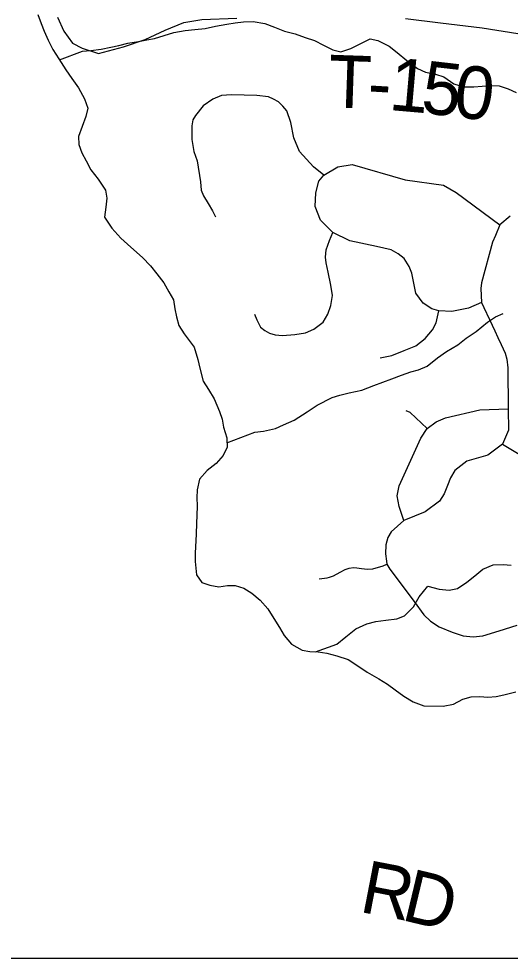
# Model space of a CAD drawing. Extents: x 0 to 34, y 0 to 22.
# Drawn here: x 6.267 to 6.532, y 14.1 to 14.607 of the extents above; entities that cross this region are included whole.
import ezdxf

# ---------------------------------------------------------------- set-up
doc = ezdxf.new("R2010")
doc.units = 0
for name, color, linetype in [('GM_X_Corporation', 7, 'Continuous'), ('GM_X_County_Road_Text', 7, 'Continuous'), ('GM_X_Minor_River', 7, 'Continuous'), ('GM_X_Township_Road', 7, 'Continuous'), ('GM_X_Township_Road_Text', 7, 'Continuous'), ('SH_Cut_Line', 7, 'Continuous'), ('SH_Data', 7, 'Continuous')]:
    doc.layers.add(name, color=color, linetype=linetype)

msp = doc.modelspace()

# ---------------------------------------------------------------- linework, layer by layer
at = {"layer": 'GM_X_Corporation'}
msp.add_lwpolyline([(5.4847402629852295, 14.1), (8.312967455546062, 14.1)], dxfattribs=at)
at = {"layer": 'GM_X_Minor_River'}
for points in [[(6.276846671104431, 14.609083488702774), (6.278666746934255, 14.604296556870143), (6.280306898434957, 14.600084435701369), (6.282317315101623, 14.595294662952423), (6.284894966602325, 14.590305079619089), (6.288229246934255, 14.585111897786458), (6.2919337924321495, 14.579342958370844), (6.2950843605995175, 14.574532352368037), (6.2988021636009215, 14.56952382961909), (6.301933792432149, 14.563573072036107), (6.303751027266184, 14.558597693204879), (6.302723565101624, 14.554051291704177), (6.30073398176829, 14.548760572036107), (6.298740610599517, 14.543280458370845), (6.298857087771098, 14.538903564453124), (6.300493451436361, 14.534502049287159), (6.3028902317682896, 14.530085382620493), (6.305469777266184, 14.525286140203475), (6.3093779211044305, 14.520272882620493), (6.313269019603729, 14.514309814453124), (6.313959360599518, 14.510113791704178), (6.3134953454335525, 14.505177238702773), (6.312836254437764, 14.499863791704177), (6.316727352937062, 14.493899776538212), (6.321578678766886, 14.488489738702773), (6.327010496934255, 14.483640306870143), (6.333188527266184, 14.478017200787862), (6.3376762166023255, 14.47356454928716), (6.341022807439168, 14.469131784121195), (6.3447425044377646, 14.46431265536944), (6.3475133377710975, 14.45950962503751), (6.349910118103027, 14.455092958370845), (6.350780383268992, 14.450323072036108), (6.351657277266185, 14.445932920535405), (6.352910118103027, 14.441346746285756), (6.355687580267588, 14.436924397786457), (6.361076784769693, 14.429602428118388), (6.363055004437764, 14.422912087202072), (6.364118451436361, 14.418328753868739), (6.366090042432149, 14.411257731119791), (6.368866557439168, 14.40683443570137), (6.372014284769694, 14.40183443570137), (6.374750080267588, 14.39493954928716), (6.376199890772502, 14.390729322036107), (6.376889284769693, 14.386534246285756), (6.378694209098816, 14.380796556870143), (6.378987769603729, 14.37565640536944), (6.376820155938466, 14.371129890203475), (6.372946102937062, 14.366823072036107), (6.368130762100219, 14.363103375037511), (6.3640597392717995, 14.358420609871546), (6.362823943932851, 14.352735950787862), (6.362559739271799, 14.34836568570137), (6.362676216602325, 14.343989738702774), (6.3625890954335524, 14.338856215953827), (6.362328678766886, 14.334676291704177), (6.362230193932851, 14.32878140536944), (6.3616771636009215, 14.318520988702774), (6.361600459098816, 14.313957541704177), (6.362431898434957, 14.30690640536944), (6.365212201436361, 14.30267345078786), (6.369560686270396, 14.301266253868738), (6.374487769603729, 14.300418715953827), (6.379061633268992, 14.301099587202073), (6.3832425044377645, 14.301025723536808), (6.387970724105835, 14.299611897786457), (6.39229648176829, 14.296874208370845), (6.396797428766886, 14.293181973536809), (6.400900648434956, 14.288545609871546), (6.404045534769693, 14.283354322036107), (6.407192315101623, 14.278354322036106), (6.409783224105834, 14.274124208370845), (6.413696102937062, 14.269491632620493), (6.419342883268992, 14.266159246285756), (6.423514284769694, 14.265515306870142), (6.4280711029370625, 14.265246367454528), (6.432623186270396, 14.264595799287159), (6.438111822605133, 14.263167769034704), (6.444161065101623, 14.26116019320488), (6.449424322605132, 14.257645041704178), (6.4545010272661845, 14.254323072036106), (6.460714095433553, 14.250790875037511), (6.465417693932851, 14.247855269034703), (6.46954648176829, 14.244739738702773), (6.474242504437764, 14.241424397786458), (6.479322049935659, 14.238291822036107), (6.4849887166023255, 14.23610148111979), (6.495440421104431, 14.235917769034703), (6.5009707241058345, 14.236962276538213), (6.50614970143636, 14.23972458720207), (6.510542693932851, 14.240979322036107), (6.515300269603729, 14.241276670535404)], [(6.288478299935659, 14.584723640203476), (6.300844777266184, 14.589266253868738), (6.305415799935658, 14.589756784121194), (6.310939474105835, 14.590420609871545), (6.316279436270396, 14.59146890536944), (6.320476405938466, 14.592345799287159), (6.325439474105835, 14.593590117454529), (6.3311601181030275, 14.594631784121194), (6.335547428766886, 14.595505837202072), (6.3397406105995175, 14.596193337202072), (6.344900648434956, 14.59781454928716), (6.350250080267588, 14.599432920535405), (6.356350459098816, 14.600467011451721), (6.361491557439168, 14.60094712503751), (6.367014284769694, 14.601611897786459), (6.372737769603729, 14.602842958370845), (6.378838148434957, 14.603877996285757), (6.3832216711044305, 14.604561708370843), (6.387795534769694, 14.60524257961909), (6.392930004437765, 14.605342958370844), (6.399184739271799, 14.60428329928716), (6.40447451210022, 14.602288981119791), (6.409949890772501, 14.600101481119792), (6.415628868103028, 14.598670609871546), (6.421108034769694, 14.596673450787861), (6.4260237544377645, 14.595065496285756), (6.430922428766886, 14.592507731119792), (6.43601523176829, 14.590136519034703), (6.4401771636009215, 14.588923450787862), (6.445719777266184, 14.59072837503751), (6.451472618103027, 14.593670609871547), (6.456074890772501, 14.59606265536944), (6.460239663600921, 14.59503898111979), (6.466272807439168, 14.592080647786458), (6.470586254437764, 14.588582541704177), (6.47583720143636, 14.584306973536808), (6.4816572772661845, 14.580020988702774), (6.485996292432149, 14.578043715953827), (6.491301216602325, 14.576999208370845), (6.495837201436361, 14.57539882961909), (6.501286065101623, 14.571690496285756), (6.506391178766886, 14.570079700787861), (6.512095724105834, 14.570170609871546), (6.516473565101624, 14.570474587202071), (6.520660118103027, 14.57078140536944), (6.525601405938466, 14.57069523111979), (6.530517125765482, 14.569087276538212), (6.5348551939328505, 14.567110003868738)], [(6.378854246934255, 14.37800204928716), (6.393950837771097, 14.383763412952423), (6.3985218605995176, 14.384253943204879), (6.405011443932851, 14.385852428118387), (6.409414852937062, 14.387676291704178), (6.415160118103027, 14.390238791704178), (6.422078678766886, 14.394681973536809), (6.427464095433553, 14.398392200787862), (6.4355152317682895, 14.40243576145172), (6.439718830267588, 14.403693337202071), (6.444681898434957, 14.40493765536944), (6.451552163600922, 14.406529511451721), (6.458055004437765, 14.408888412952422), (6.462838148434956, 14.410706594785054), (6.467811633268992, 14.412520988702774), (6.472977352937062, 14.414523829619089), (6.477950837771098, 14.416338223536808), (6.482150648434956, 14.41740640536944), (6.486746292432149, 14.419416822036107), (6.492334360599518, 14.42388462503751), (6.497333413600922, 14.42722079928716), (6.503287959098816, 14.430920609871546), (6.507910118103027, 14.434452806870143), (6.513294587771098, 14.438163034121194), (6.519462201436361, 14.44318954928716), (6.5236913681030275, 14.44596890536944), (6.527904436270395, 14.447796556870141)], [(6.426681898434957, 14.265328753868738), (6.438027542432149, 14.269446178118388), (6.443035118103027, 14.273352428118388), (6.448430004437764, 14.277632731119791), (6.454369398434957, 14.280381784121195), (6.459142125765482, 14.281629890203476), (6.464476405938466, 14.282297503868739), (6.470383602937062, 14.283145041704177), (6.474592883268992, 14.28478329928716), (6.4794271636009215, 14.289644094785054), (6.482557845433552, 14.294913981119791), (6.487218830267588, 14.300729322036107), (6.493272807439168, 14.299101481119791), (6.4987775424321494, 14.29862515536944), (6.503164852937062, 14.299499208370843), (6.508162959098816, 14.302835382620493), (6.512594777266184, 14.306371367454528), (6.516836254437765, 14.30991019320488), (6.522389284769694, 14.312286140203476), (6.527903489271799, 14.312379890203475), (6.532081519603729, 14.312116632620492)], [(6.515300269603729, 14.241276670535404), (6.51947451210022, 14.240823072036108), (6.524041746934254, 14.24112326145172), (6.528238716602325, 14.242001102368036), (6.534732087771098, 14.243788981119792)]]:
    msp.add_lwpolyline(points, dxfattribs=at)
at = {"layer": 'GM_X_Township_Road'}
for points in [[(6.2875019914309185, 14.607701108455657), (6.290813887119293, 14.60015455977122), (6.295539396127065, 14.593673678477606), (6.300802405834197, 14.59097693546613), (6.309576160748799, 14.588140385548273), (6.322985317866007, 14.591750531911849), (6.334719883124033, 14.59570556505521), (6.3454323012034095, 14.600620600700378), (6.35559792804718, 14.60487696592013), (6.365316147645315, 14.606495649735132), (6.384211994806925, 14.607172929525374)], [(6.475062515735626, 14.60691196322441), (6.494023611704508, 14.604671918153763), (6.516414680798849, 14.601984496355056), (6.535674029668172, 14.59884967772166), (6.557021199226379, 14.59601314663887), (6.56956354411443, 14.594670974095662), (6.580906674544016, 14.593623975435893), (6.591358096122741, 14.590787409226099), (6.600762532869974, 14.584965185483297), (6.624498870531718, 14.568545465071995), (6.649472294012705, 14.551579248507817)], [(6.431153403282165, 14.522498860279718), (6.425554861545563, 14.526941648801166), (6.417887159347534, 14.53527422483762), (6.414885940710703, 14.542609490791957), (6.413217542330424, 14.550777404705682), (6.411052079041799, 14.557112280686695), (6.409035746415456, 14.559628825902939), (6.406553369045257, 14.56191545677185), (6.403875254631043, 14.563409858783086), (6.401215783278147, 14.564779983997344), (6.394880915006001, 14.565447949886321), (6.388048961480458, 14.565615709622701), (6.381213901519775, 14.565780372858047), (6.375879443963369, 14.565447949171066), (6.371209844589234, 14.56344713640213), (6.366043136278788, 14.55978104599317), (6.36187685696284, 14.554611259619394), (6.3604383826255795, 14.552343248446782), (6.359876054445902, 14.549112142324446), (6.35987604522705, 14.541609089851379), (6.361044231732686, 14.53527422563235), (6.362681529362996, 14.530172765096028), (6.364542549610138, 14.518773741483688), (6.364927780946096, 14.514421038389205), (6.3661860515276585, 14.511230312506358), (6.368786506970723, 14.507095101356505), (6.371045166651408, 14.50325193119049), (6.372567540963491, 14.500005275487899)], [(6.516212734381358, 14.453741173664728), (6.509144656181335, 14.450621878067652), (6.50014409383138, 14.448965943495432), (6.493153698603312, 14.449189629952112), (6.489294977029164, 14.45030499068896), (6.484765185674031, 14.45329378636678), (6.480710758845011, 14.45881153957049), (6.478582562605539, 14.469604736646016), (6.477088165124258, 14.473227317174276), (6.4744100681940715, 14.47739983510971), (6.47125972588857, 14.480077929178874), (6.467447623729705, 14.482106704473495), (6.459537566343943, 14.483899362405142), (6.445205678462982, 14.48703415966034), (6.436006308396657, 14.491424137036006), (6.4292302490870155, 14.498079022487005), (6.426393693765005, 14.505544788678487), (6.426719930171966, 14.512939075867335), (6.428335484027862, 14.519280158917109), (6.431153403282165, 14.522498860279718), (6.438637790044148, 14.526891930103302), (6.44639872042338, 14.52823721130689), (6.474913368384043, 14.51987668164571), (6.4956640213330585, 14.517040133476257), (6.502533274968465, 14.51301053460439), (6.525952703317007, 14.495584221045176)], [(6.531644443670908, 14.500399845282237), (6.525952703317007, 14.495584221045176), (6.523607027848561, 14.489954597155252), (6.5221437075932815, 14.48627919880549), (6.516163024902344, 14.464360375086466), (6.515737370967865, 14.461349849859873), (6.516212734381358, 14.453741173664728), (6.51731254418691, 14.451059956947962), (6.5204256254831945, 14.444597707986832), (6.523308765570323, 14.438502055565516), (6.524918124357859, 14.43478006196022), (6.526695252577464, 14.431048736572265), (6.528901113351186, 14.426400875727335), (6.529795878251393, 14.423110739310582), (6.53029296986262, 14.418469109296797), (6.530522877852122, 14.39632659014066), (6.530644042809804, 14.38486851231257), (6.527431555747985, 14.377269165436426), (6.519493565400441, 14.371316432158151), (6.508296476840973, 14.368057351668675), (6.5017752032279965, 14.363095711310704), (6.499351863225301, 14.359240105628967), (6.497807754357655, 14.355014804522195), (6.496039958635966, 14.350525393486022), (6.493554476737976, 14.34665116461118), (6.485759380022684, 14.340841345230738), (6.474205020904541, 14.33610029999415), (6.467407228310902, 14.330041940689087), (6.465611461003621, 14.326963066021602), (6.464496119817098, 14.322980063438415), (6.464356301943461, 14.318145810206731), (6.464878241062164, 14.31417835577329), (6.465151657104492, 14.312606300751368), (6.4666678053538, 14.30995305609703), (6.479784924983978, 14.29252051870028), (6.485057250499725, 14.285284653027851), (6.488673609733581, 14.281885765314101), (6.493293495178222, 14.278791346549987), (6.500311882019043, 14.275870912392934), (6.506236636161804, 14.273866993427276), (6.511642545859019, 14.27338853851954), (6.516914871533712, 14.273866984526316), (6.525763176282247, 14.27656995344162), (6.535363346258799, 14.279754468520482)], [(6.393756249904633, 14.447390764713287), (6.395014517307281, 14.444398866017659), (6.396906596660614, 14.440459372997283), (6.399267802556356, 14.43857040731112), (6.401787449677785, 14.437153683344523), (6.404782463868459, 14.436364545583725), (6.408718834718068, 14.435892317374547), (6.415494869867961, 14.436523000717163), (6.421164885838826, 14.43746747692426), (6.425731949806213, 14.439356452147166), (6.430774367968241, 14.4431374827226), (6.43329401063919, 14.447390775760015), (6.434869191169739, 14.4521162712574), (6.435813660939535, 14.45747250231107), (6.434869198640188, 14.463145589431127), (6.433452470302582, 14.470076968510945), (6.432349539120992, 14.475116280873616), (6.432032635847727, 14.478111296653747), (6.4323495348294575, 14.482206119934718), (6.434083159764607, 14.487245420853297), (6.436006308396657, 14.491424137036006)], [(6.46141412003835, 14.423921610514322), (6.467792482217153, 14.425102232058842), (6.47448773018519, 14.427780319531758), (6.480788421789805, 14.430299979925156), (6.48567238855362, 14.434317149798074), (6.489689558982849, 14.438964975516), (6.491736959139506, 14.442823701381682), (6.493153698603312, 14.449189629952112)], [(6.474205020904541, 14.33610029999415), (6.471672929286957, 14.343665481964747), (6.470650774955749, 14.349357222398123), (6.47167292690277, 14.354760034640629), (6.483497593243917, 14.380596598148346), (6.486853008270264, 14.3857073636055), (6.491600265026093, 14.389392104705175), (6.496636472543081, 14.39154515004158), (6.515321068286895, 14.395925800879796), (6.530522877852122, 14.39632659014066)], [(6.486853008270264, 14.3857073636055), (6.4776567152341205, 14.394356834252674), (6.475466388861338, 14.395232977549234)], [(6.527431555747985, 14.377269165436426), (6.535495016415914, 14.372463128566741), (6.537914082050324, 14.371021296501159), (6.547380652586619, 14.368653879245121), (6.557437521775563, 14.367669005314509), (6.567867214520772, 14.36845502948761), (6.586986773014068, 14.371217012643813), (6.618365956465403, 14.375358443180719), (6.622703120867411, 14.375948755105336), (6.625698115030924, 14.376122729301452), (6.631576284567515, 14.375554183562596), (6.643211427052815, 14.37496389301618)], [(6.428487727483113, 14.304714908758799), (6.432918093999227, 14.305227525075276), (6.434139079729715, 14.305615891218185), (6.4363480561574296, 14.306370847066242), (6.439883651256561, 14.308287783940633), (6.442620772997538, 14.309660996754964), (6.444773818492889, 14.310468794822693), (6.447069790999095, 14.310732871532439), (6.44883758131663, 14.3106583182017), (6.451453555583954, 14.310195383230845), (6.454591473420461, 14.309943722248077), (6.457490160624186, 14.310055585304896), (6.463150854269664, 14.311755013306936), (6.465151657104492, 14.312606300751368)]]:
    msp.add_lwpolyline(points, dxfattribs=at)
at = {"layer": 'SH_Cut_Line'}
msp.add_lwpolyline([(5.603005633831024, 15.021726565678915), (5.5401975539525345, 14.544899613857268), (5.494722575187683, 14.18022062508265), (5.490311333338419, 14.14477999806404), (5.489339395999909, 14.136971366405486), (5.487906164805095, 14.125449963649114), (5.4847402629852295, 14.1), (8.900000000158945, 14.1), (8.900000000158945, 20.9)], dxfattribs=at)
at = {"layer": 'SH_Data'}
msp.add_line((2.1, 14.1), (8.899999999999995, 14.1), dxfattribs=at)

# ---------------------------------------------------------------- texts
at = {"layer": 'GM_X_County_Road_Text'}
for s, rotation, p in [('R', 349.08425500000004, (6.44961104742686, 14.125160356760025)), ('D', 346.55131, (6.472198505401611, 14.120811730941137))]:
    msp.add_text(s, height=0.028409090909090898, rotation=rotation, dxfattribs=at).set_placement(p)
at = {"layer": 'GM_X_Township_Road_Text'}
for s, height, rotation, p in [('T', 0.02840909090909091, 358.04973, (6.433158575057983, 14.559041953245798)), ('1', 0.02840909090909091, 355.034543, (6.4656483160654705, 14.55765276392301)), ('5', 0.02840909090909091, 353.481085, (6.482880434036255, 14.55615838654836)), ('0', 0.028409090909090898, 352.820766, (6.500181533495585, 14.55418189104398)), ('-', 0.02840909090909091, 356.610162, (6.454208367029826, 14.558327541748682))]:
    msp.add_text(s, height=height, rotation=rotation, dxfattribs=at).set_placement(p)

doc.saveas('drawing.dxf')
